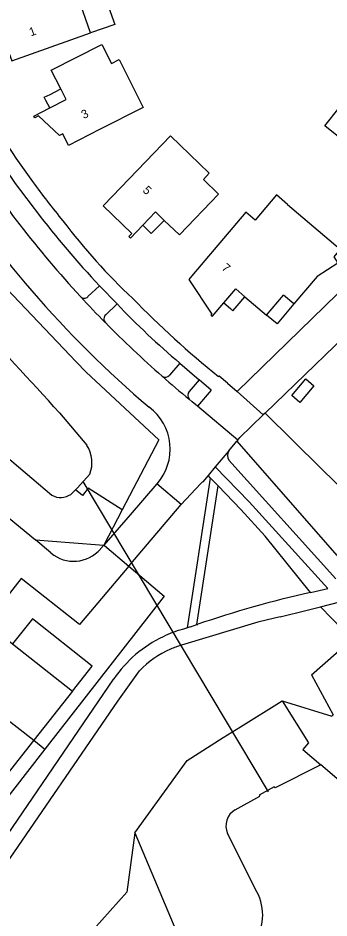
# Model space of a CAD drawing. Extents: x 194485 to 197793, y 468269 to 470822.
# Drawn here: x 195913.7 to 195957.6, y 470629.8 to 470756.6 of the extents above; entities that cross this region are included whole.
import ezdxf

# ---------------------------------------------------------------- set-up
doc = ezdxf.new("R2010")
doc.units = 0
for name, color, linetype in [('BGT begrenzing pand op maaiveld onder overbouw', 7, 'Continuous'), ('BGT grensvlak begroeid terreindeel', 7, 'Continuous'), ('BGT grensvlak gebouwinstallatie plus 1', 7, 'Continuous'), ('BGT grensvlak onbegroeid terreindeel', 7, 'Continuous'), ('BGT grensvlak ondersteunend waterdeel LR', 7, 'Continuous'), ('BGT grensvlak pand deel overbouw', 7, 'Continuous'), ('BGT grensvlak pand op maaiveld', 7, 'Continuous'), ('BGT grensvlak waterdeel', 7, 'Continuous'), ('BGT grensvlak wegdeel', 7, 'Continuous'), ('BGT lijnelement kunstwerkdeel uitbreiding populatie duiker', 7, 'Continuous'), ('BGT lijnelement scheiding walbescherming', 7, 'Continuous'), ('BGT tekst huisnummerreeks', 7, 'Continuous')]:
    doc.layers.add(name, color=color, linetype=linetype)

msp = doc.modelspace()

# ---------------------------------------------------------------- linework, layer by layer
at = {"layer": 'BGT begrenzing pand op maaiveld onder overbouw'}
for points in [[(195918.19, 470743.88), (195920.5, 470745.05), (195919.73, 470746.56)], [(195931.29, 470727.36), (195933.08, 470729.22), (195934.3, 470728.04)], [(195942.73, 470716.41), (195944.41, 470718.38), (195945.7, 470717.28)]]:
    msp.add_lwpolyline(points, dxfattribs=at)
at = {"layer": 'BGT grensvlak begroeid terreindeel'}
for p, q in [((195944.56, 470696.94), (195958.67, 470680.82)), ((195928.39, 470687.24), (195925.79, 470682.26)), ((195929.34, 470679.31), (195934.33, 470675.09)), ((195934.33, 470675.09), (195917.5, 470653.55)), ((195955.08, 470664.02), (195961.55, 470669.71)), ((195950.93, 470660.36), (195957.95, 470658.19)), ((195915.91, 470654.8), (195917.5, 470653.55)), ((195917.5, 470653.55), (195886.67, 470614.11)), ((195930.15, 470641.73), (195929.05, 470633.37)), ((195929.05, 470633.37), (195917.27, 470620.31))]:
    msp.add_line(p, q, dxfattribs=at)
for points in [[(195868.3, 470768.39), (195876.97, 470776.07), (195881.8, 470771.29), (195884.37, 470764.22), (195895.49, 470741.61), (195911.25, 470719.33), (195921.91, 470708.13), (195923.3, 470706.65), (195933.55, 470697.12), (195928.39, 470687.24)], [(195916.15, 470683.02), (195920.97, 470682.67), (195925.79, 470682.26)], [(195955.08, 470664.02), (195958.14, 470658.39), (195957.95, 470658.19)], [(195930.15, 470641.73), (195937.54, 470651.95), (195942.64, 470655.16), (195945.05, 470656.67), (195950.93, 470660.36)]]:
    msp.add_lwpolyline(points, dxfattribs=at)
at = {"layer": 'BGT grensvlak gebouwinstallatie plus 1'}
for p, q in [((195924.81, 470762.78), (195927.33, 470755.64)), ((195927.33, 470755.64), (195923.93, 470754.44))]:
    msp.add_line(p, q, dxfattribs=at)
for points in [[(195958.98, 470743.88), (195962.08, 470741.38), (195960.07, 470738.88), (195956.97, 470741.37), (195958.98, 470743.88)], [(195952.61, 470716.28), (195950.22, 470713.45), (195948.76, 470714.69)], [(195955.42, 470704.74), (195953.43, 470702.39), (195952.29, 470703.36), (195954.29, 470705.71), (195955.42, 470704.74)]]:
    msp.add_lwpolyline(points, dxfattribs=at)
at = {"layer": 'BGT grensvlak onbegroeid terreindeel'}
for p, q in [((195918.34, 470681.18), (195916.15, 470683.02)), ((195925.33, 470681.74), (195925.79, 470682.26)), ((195929.34, 470679.31), (195929.34, 470679.32)), ((195921.37, 470661.71), (195915.91, 470654.8))]:
    msp.add_line(p, q, dxfattribs=at)
for points in [[(195948.53, 470700.87), (195956.46, 470693.08), (195962.26, 470687.38), (195968.34, 470682.35)], [(195908.72, 470689.26), (195912.46, 470686.1), (195916.15, 470683.02)], [(195929.34, 470679.31), (195922.37, 470671.11), (195914.16, 470677.6), (195909.2, 470671.32), (195912.93, 470668.37)]]:
    msp.add_lwpolyline(points, dxfattribs=at)
msp.add_arc((195921.55, 470685.01), 5, 230.0544, 319.0765, dxfattribs=at)
at = {"layer": 'BGT grensvlak ondersteunend waterdeel LR'}
msp.add_line((195950.93, 470660.36), (195954.65, 470654.44), dxfattribs=at)
for points in [[(195928.39, 470687.24), (195923.58, 470690.3), (195922.8, 470689.3), (195921.81, 470690.08)], [(195954.65, 470654.44), (195953.86, 470653.5), (195956.4, 470651.33)], [(195930.15, 470641.73), (195939.1, 470620.57), (195938.85, 470616.84)]]:
    msp.add_lwpolyline(points, dxfattribs=at)
at = {"layer": 'BGT grensvlak pand deel overbouw'}
for points in [[(195918.19, 470743.88), (195917.63, 470744.95), (195917.4, 470745.38), (195918.21, 470745.79), (195919.73, 470746.56)], [(195931.29, 470727.36), (195932.13, 470726.52), (195932.48, 470726.18), (195933.1, 470726.82), (195934.3, 470728.04)], [(195942.73, 470716.41), (195943.65, 470715.62), (195944.01, 470715.3), (195944.59, 470715.98), (195945.7, 470717.28)]]:
    msp.add_lwpolyline(points, dxfattribs=at)
at = {"layer": 'BGT grensvlak pand op maaiveld'}
for p, q in [((195923.93, 470754.44), (195921.42, 470761.58)), ((195925.69, 470730.08), (195927.02, 470731.44)), ((195925.69, 470730.08), (195929.74, 470726.18)), ((195948.76, 470714.69), (195951.14, 470717.52)), ((195952.61, 470716.28), (195951.14, 470717.52)), ((195945.7, 470717.28), (195948.76, 470714.69)), ((195909.37, 470659.91), (195915.91, 470654.8))]:
    msp.add_line(p, q, dxfattribs=at)
for points in [[(195910.85, 470756.06), (195908.49, 470755.23), (195908.58, 470754.96), (195909.14, 470755.16), (195911.72, 470752.04), (195912.21, 470752.2), (195912.82, 470750.51), (195923.93, 470754.44)], [(195919.73, 470746.56), (195918.38, 470749.22), (195925.51, 470752.81), (195926.88, 470750.15), (195927.95, 470750.68), (195931.35, 470743.92), (195925.21, 470740.82), (195920.83, 470738.61), (195920.01, 470740.22), (195919.55, 470739.98), (195916.6, 470742.76), (195916.06, 470742.48), (195915.93, 470742.74), (195918.19, 470743.88)], [(195927.02, 470731.44), (195935.18, 470739.94), (195940.67, 470734.68), (195939.84, 470733.81), (195941.99, 470731.74), (195936.45, 470725.98), (195934.3, 470728.04)], [(195951.72, 470730.28), (195950.14, 470731.62), (195947.15, 470728.08)], [(195951.72, 470730.28), (195959.13, 470724), (195958.21, 470722.91), (195958.79, 470722.03), (195955.86, 470720.12), (195952.61, 470716.28)], [(195947.15, 470728.08), (195945.82, 470729.2), (195938.21, 470720.21)], [(195931.29, 470727.36), (195929.54, 470725.55), (195929.33, 470725.75), (195929.74, 470726.18)], [(195938.21, 470720.21), (195937.77, 470719.69), (195941.01, 470714.83)], [(195941.01, 470714.83), (195940.87, 470714.67), (195941.09, 470714.49), (195942.73, 470716.41)], [(195915.91, 470654.8), (195912.63, 470650.65), (195909.71, 470646.99), (195908.29, 470646.8), (195905.46, 470643.18), (195904.71, 470643.76)]]:
    msp.add_lwpolyline(points, dxfattribs=at)
at = {"layer": 'BGT grensvlak waterdeel'}
for p, q in [((195919.56, 470700.92), (195923.39, 470696.35)), ((195921.81, 470690.08), (195921.15, 470689.43)), ((195956.4, 470651.33), (195949.95, 470648.07)), ((195944.34, 470645), (195947.8, 470646.91)), ((195947.39, 470633.46), (195943.25, 470641.66))]:
    msp.add_line(p, q, dxfattribs=at)
for points in [[(195918.47, 470689.3), (195907.16, 470698.84), (195891, 470711.14), (195886.34, 470714.81)], [(195921.81, 470690.08), (195922.05, 470690.33), (195923.82, 470692.29)], [(195987.06, 470634.27), (195975.36, 470635.13), (195956.4, 470651.33)], [(195949.95, 470648.07), (195949.84, 470648.25), (195947.72, 470647.06), (195947.8, 470646.91)]]:
    msp.add_lwpolyline(points, dxfattribs=at)
for centre, radius, start, end in [((194857.63, 469732.36), 1437.29, 42.36701, 43.1159), ((195919.76, 470693.91), 4.37, 338.1522, 33.8247), ((195919.7, 470691.63), 2.63, 242.1214, 303.4754), ((195945.57, 470642.76), 2.56, 118.7098, 205.3997), ((195941.13, 470630.16), 7.07, 324.0834, 27.8066)]:
    msp.add_arc(centre, radius, start, end, dxfattribs=at)
at = {"layer": 'BGT grensvlak wegdeel'}
for p, q in [((195961.93, 470720.79), (195944.59, 470703.92)), ((195925.17, 470718.83), (195923.55, 470717.29)), ((195927.66, 470716.27), (195925.17, 470718.83)), ((195926.07, 470714.73), (195927.66, 470716.27)), ((195936.52, 470707.94), (195935.07, 470706.24)), ((195936.52, 470707.94), (195939.24, 470705.59)), ((195939.24, 470705.59), (195937.85, 470703.93)), ((195940.94, 470704.11), (195939.24, 470705.59)), ((195943.26, 470705.1), (195944.59, 470703.92)), ((195940.94, 470704.11), (195939.01, 470701.86)), ((195944.59, 470703.92), (195948.25, 470700.64)), ((195944.68, 470697.07), (195939.01, 470701.86)), ((195944.99, 470697.44), (195948.25, 470700.64)), ((195948.53, 470700.87), (195948.25, 470700.64)), ((195944.68, 470697.07), (195944.99, 470697.44)), ((195943.41, 470695.56), (195944.56, 470696.94)), ((195944.56, 470696.94), (195944.68, 470697.07)), ((195943.41, 470695.56), (195941.52, 470693.3)), ((195941.52, 470693.3), (195940.5, 470692.08)), ((195943.43, 470694.24), (195958.52, 470677.55)), ((195940.5, 470692.08), (195939.77, 470691.2)), ((195940.84, 470691.73), (195940.5, 470692.08)), ((195936.72, 470688), (195933.29, 470690.92)), ((195936.72, 470688), (195939.43, 470690.91)), ((195937.62, 470670.65), (195940.84, 470691.73)), ((195941.91, 470690.62), (195940.84, 470691.73)), ((195938.92, 470671.08), (195941.91, 470690.62)), ((195929.34, 470679.32), (195936.72, 470688)), ((195954.94, 470675.62), (195948.56, 470683.53)), ((195956.34, 470673.59), (195959.07, 470674.29)), ((195956.34, 470673.59), (195959.46, 470670.41)), ((195938.03, 470670.78), (195937.62, 470670.65)), ((195938.03, 470670.78), (195938.92, 470671.08)), ((195938.92, 470671.08), (195939.04, 470671.12)), ((195912.93, 470668.37), (195921.37, 470661.71)), ((195909.7, 470637.81), (195927.21, 470663.44))]:
    msp.add_line(p, q, dxfattribs=at)
for points in [[(196000, 470738.28), (195983.81, 470718.98), (195981.34, 470717.19), (195978.53, 470716.01), (195977.93, 470715.57), (195977.9, 470714.83), (195979.19, 470711.82), (195979.92, 470710.58), (195980.9, 470709.53), (195983.46, 470707.33), (195981.56, 470705.03), (195972.84, 470712.41), (195971.95, 470713.71), (195970.47, 470717.03), (195970.25, 470717.39), (195969.85, 470717.54), (195967.3, 470717.34), (195965.54, 470716.82), (195964.01, 470715.82), (195948.53, 470700.87)], [(195943.26, 470705.1), (195942.05, 470706.1), (195941.95, 470706.05)], [(195939.01, 470701.86), (195938.26, 470702.49), (195937.85, 470702.83)], [(195954.94, 470675.62), (195957.39, 470676.16), (195946.29, 470688.38), (195941.52, 470693.3)], [(195933.29, 470690.92), (195929.49, 470686.54), (195925.79, 470682.26)], [(195948.56, 470683.53), (195945.14, 470687.3), (195941.91, 470690.62)], [(195925.79, 470682.26), (195925.9, 470682.25), (195929.34, 470679.32)], [(195950.65, 470672.18), (195954.49, 470673.12), (195956.34, 470673.59)], [(195921.37, 470661.71), (195924.15, 470665.24), (195915.72, 470671.9), (195912.93, 470668.37)], [(195950.65, 470672.18), (195947.7, 470671.46), (195947.52, 470671.41), (195936.74, 470668.18)], [(195937.62, 470670.65), (195937.05, 470670.46), (195936.85, 470670.41)], [(195911.44, 470636.53), (195927.79, 470660.32), (195930.83, 470664.57)]]:
    msp.add_lwpolyline(points, dxfattribs=at)
for centre, radius, start, end in [((196055.67, 470834.83), 172.76, 211.6149, 215.9124), ((196035.34, 470821.42), 150.54, 212.5287, 222.9575), ((196035.01, 470821.19), 153.13, 212.7929, 222.7192), ((196029.46, 470816.48), 150.44, 211.9528, 229.7195), ((196007.85, 470800.46), 113.87, 216.0165, 219.5336), ((195989.7, 470780.75), 87.4, 217.1413, 226.7978), ((196036.37, 470822.48), 155.01, 222.7296, 224.6097), ((195923.04, 470717.8), 0.731, 223.3492, 314.8997), ((196004.99, 470789.63), 106.59, 223.4925, 230.0286), ((196025.13, 470809.61), 132.83, 224.1796, 231.2296), ((195926.57, 470714.15), 0.765, 130.8039, 223.6056), ((196035.23, 470821.41), 153.44, 224.6234, 228.726), ((195934.45, 470706.76), 0.81, 236.8981, 319.7248), ((196035.25, 470821.41), 153.46, 228.7216, 230.5997), ((195938.42, 470703.38), 0.792, 136.0426, 223.6441), ((195927.77, 470695.81), 7.38, 318.4976, 53.1013), ((195944.44, 470694.92), 1.21, 148.376, 213.8073), ((195941.7, 470688.66), 3.2, 127.1795, 135.1923), ((195990.79, 470518.62), 161.05, 102.8627, 108.7462), ((195941.69, 470653.55), 17.53, 115.4898, 145.6706), ((195941.67, 470653.64), 17.45, 106.0334, 115.538), ((195940.6, 470655.3), 13.45, 106.6597, 113.6695), ((195940.63, 470655.21), 13.55, 113.6431, 136.2933)]:
    msp.add_arc(centre, radius, start, end, dxfattribs=at)
at = {"layer": 'BGT lijnelement kunstwerkdeel uitbreiding populatie duiker'}
msp.add_line((195922.84, 470691.25), (195948.95, 470647.52), dxfattribs=at)
at = {"layer": 'BGT lijnelement scheiding walbescherming'}
for p, q in [((195956.4, 470651.33), (195949.95, 470648.07)), ((195944.34, 470645), (195947.8, 470646.91)), ((195947.39, 470633.46), (195943.25, 470641.66))]:
    msp.add_line(p, q, dxfattribs=at)
for points in [[(195987.06, 470634.27), (195975.36, 470635.13), (195956.4, 470651.33)], [(195949.95, 470648.07), (195949.84, 470648.25), (195947.72, 470647.06), (195947.8, 470646.91)]]:
    msp.add_lwpolyline(points, dxfattribs=at)
for centre, radius, start, end in [((195945.57, 470642.76), 2.56, 118.7098, 205.3997), ((195941.13, 470630.16), 7.07, 324.0834, 27.8066)]:
    msp.add_arc(centre, radius, start, end, dxfattribs=at)

# ---------------------------------------------------------------- texts
at = {"layer": 'BGT tekst huisnummerreeks'}
for s, rotation, p in [('1', 19.6, (195915.51, 470753.95)), ('3', 26.5, (195922.97, 470742.3)), ('5', 316.3, (195931.19, 470732.16)), ('7', 320, (195942.33, 470721.19))]:
    msp.add_text(s, height=1.2, rotation=rotation, dxfattribs=at).set_placement(p)

doc.saveas('drawing.dxf')
